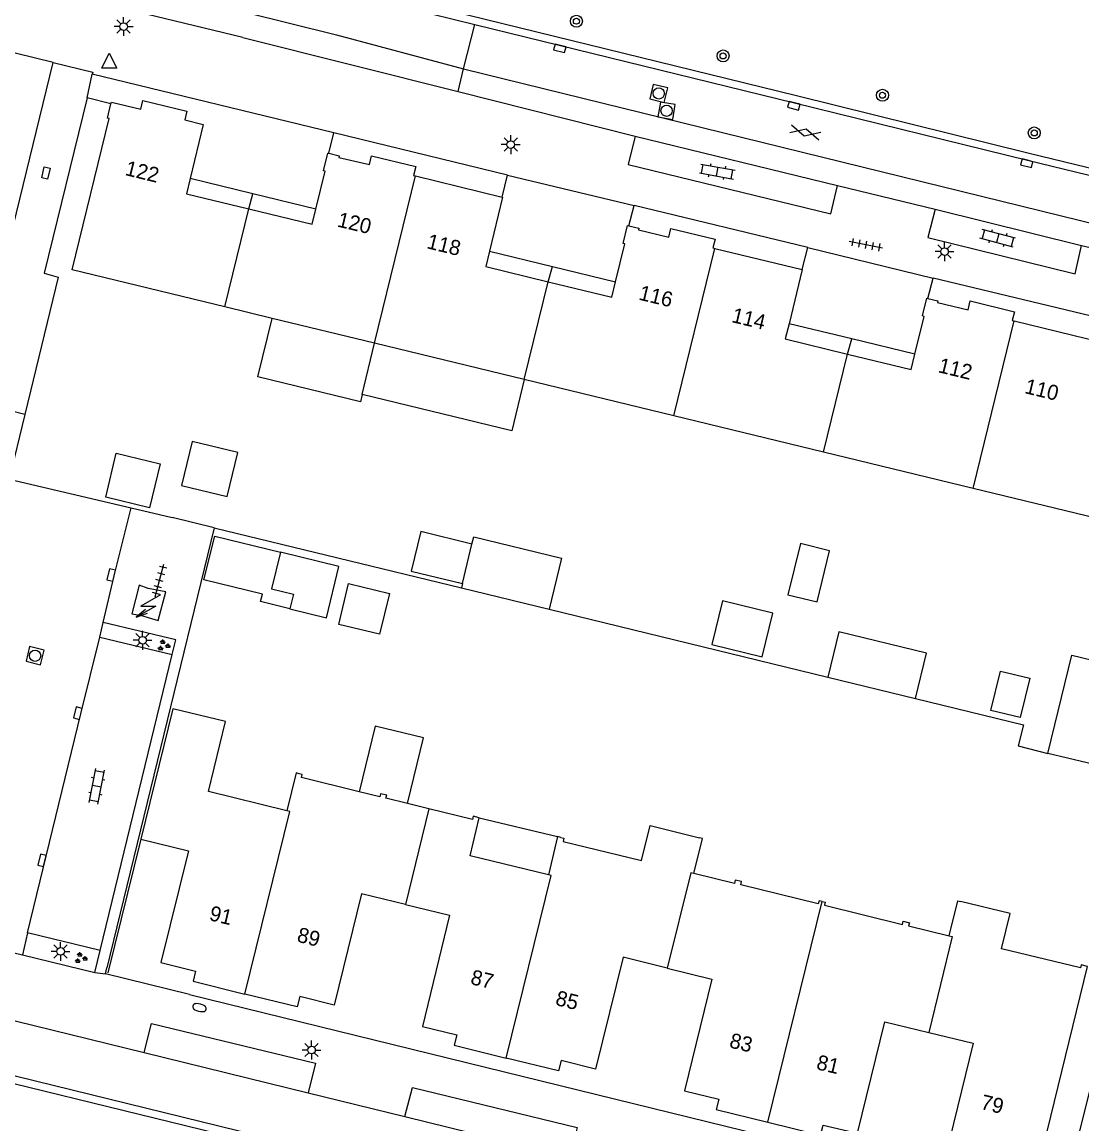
# Model space of a CAD drawing. Extents: x 125000 to 129004, y 397500 to 399008.
# Drawn here: x 126244.2 to 126314.6, y 398305.6 to 398378.8 of the extents above; entities that cross this region are included whole.
import ezdxf

# ---------------------------------------------------------------- set-up
doc = ezdxf.new("R2010")
doc.units = 0
for name, color, linetype in [('gg-afsc-erfafscheiding', 7, 'Continuous'), ('gg-afsc-hekwerk', 7, 'Continuous'), ('gg-afsc-muur', 7, 'Continuous'), ('gg-anno-huisnummerreeks BGT', 7, 'Continuous'), ('gg-bbg-gedigitaliseerde bijgebouw', 7, 'Continuous'), ('gg-bbg-hoofdgebouw', 7, 'Continuous'), ('gg-bbg-lage trafo', 7, 'Continuous'), ('gg-bbg-luifel en loopbrug', 7, 'Continuous'), ('gg-bbg-tussenscheiding', 7, 'Continuous'), ('gg-knt-verharding', 7, 'Continuous'), ('gg-knt-verharding nz', 7, 'Continuous'), ('gt-grn-weggrens', 7, 'Continuous'), ('gt-symb-boom', 7, 'Continuous'), ('gt-symb-brandkraan', 7, 'Continuous'), ('gt-symb-gesloten verharding', 7, 'Continuous'), ('gt-symb-groenvak', 7, 'Continuous'), ('gt-symb-klinker verharding', 7, 'Continuous'), ('gt-symb-kolk', 7, 'Continuous'), ('gt-symb-kolk center center', 7, 'Continuous'), ('gt-symb-lichtmast', 7, 'Continuous'), ('gt-symb-rioolschacht', 7, 'Continuous'), ('gt-symb-tegel verharding', 7, 'Continuous'), ('gt-symb-trafo symbool', 7, 'Continuous'), ('gt-symb-waterafsluiter', 7, 'Continuous')]:
    doc.layers.add(name, color=color, linetype=linetype)

# ---------------------------------------------------------------- blocks, each defined once
blk = doc.blocks.new('gt0-LMAST')
at = {"layer": 'gt-symb-lichtmast'}
for p, q in [((-0.182, 0.173), (-0.447, 0.438)), ((-0.005, 0.246), (-0.005, 0.621)), ((0.172, 0.173), (0.437, 0.438)), ((-0.255, -0.004), (-0.63, -0.004)), ((-0.182, -0.181), (-0.447, -0.446)), ((-0.005, -0.254), (-0.005, -0.629)), ((0.437, -0.446), (0.172, -0.181)), ((0.245, -0.004), (0.62, -0.004))]:
    blk.add_line(p, q, dxfattribs=at)
blk.add_circle((-0.005, -0.004), 0.25, dxfattribs=at)
blk = doc.blocks.new('gt0-KL1')
at = {"layer": 'gt-symb-klinker verharding'}
for p, q in [((-1.15, 0.3), (1.15, 0.3)), ((-1, -0.3), (-1, 0.3)), ((-0.5, 0.3), (-0.5, 0.45)), ((0, -0.3), (0, 0.3)), ((0.5, 0.3), (0.5, 0.45)), ((1, -0.3), (1, 0.3)), ((-1.15, -0.3), (1.15, -0.3)), ((-0.5, -0.45), (-0.5, -0.3)), ((0.5, -0.45), (0.5, -0.3))]:
    blk.add_line(p, q, dxfattribs=at)
blk = doc.blocks.new('gt0-TEG1')
at = {"layer": 'gt-symb-tegel verharding'}
for p, q in [((-1.125, 0), (1.125, 0)), ((-0.9, -0.25), (-0.9, 0.25)), ((-0.45, -0.25), (-0.45, 0.25)), ((0, -0.25), (0, 0.25)), ((0.45, -0.25), (0.45, 0.25)), ((0.9, -0.25), (0.9, 0.25))]:
    blk.add_line(p, q, dxfattribs=at)
blk = doc.blocks.new('gt0-KOLK')
at = {"layer": 'gt-symb-kolk'}
blk.add_lwpolyline([(0, 0), (0.375, 0), (0.375, 0.4), (-0.375, 0.4), (-0.375, 0), (0, 0)], dxfattribs=at)
blk = doc.blocks.new('gt0-BOOM')
at = {"layer": 'gt-symb-boom'}
for radius in [0.4, 0.2]:
    blk.add_circle((0, 0), radius, dxfattribs=at)
blk = doc.blocks.new('gt0-RS')
at = {"layer": 'gt-symb-rioolschacht'}
blk.add_lwpolyline([(-0.5, -0.5), (0.5, -0.5), (0.5, 0.5), (-0.5, 0.5)], close=True, dxfattribs=at)
blk.add_circle((0, 0), 0.375, dxfattribs=at)
blk = doc.blocks.new('gt0-GESVH1')
at = {"layer": 'gt-symb-gesloten verharding'}
for p, q in [((-0.992, -0.261), (0.008, 0.239)), ((0.008, -0.261), (-0.992, 0.239)), ((0.008, 0.239), (1.008, -0.261)), ((1.008, 0.239), (0.008, -0.261))]:
    blk.add_line(p, q, dxfattribs=at)
blk = doc.blocks.new('gt0-KOLKCC')
at = {"layer": 'gt-symb-kolk center center'}
blk.add_lwpolyline([(-0.375, 0.2), (0.375, 0.2), (0.375, -0.2), (-0.375, -0.2)], close=True, dxfattribs=at)
blk = doc.blocks.new('gt0-WAFSL')
at = {"layer": 'gt-symb-waterafsluiter'}
for p, q in [((-0.5, -0.333), (0, 0.667)), ((0, 0.667), (0.5, -0.333)), ((0.5, -0.333), (-0.5, -0.333))]:
    blk.add_line(p, q, dxfattribs=at)
blk = doc.blocks.new('gt0-HSP')
at = {"layer": 'gt-symb-trafo symbool'}
for points in [[(0.771, 0.746), (-0.529, -0.004), (0.471, -0.004), (-0.829, -0.754)], [(-0.217, -0.24), (-0.829, -0.754), (-0.077, -0.48)]]:
    blk.add_lwpolyline(points, dxfattribs=at)
blk = doc.blocks.new('gt0-GRVAK')
at = {"layer": 'gt-symb-groenvak'}
for p, q in [((-0.11, 0.189), (-0.228, 0.24)), ((-0.182, 0.153), (0.088, 0.153)), ((-0.091, 0.211), (-0.156, 0.322)), ((-0.047, 0.214), (-0.047, 0.393)), ((-0.004, 0.211), (0.061, 0.322)), ((0.015, 0.189), (0.133, 0.24)), ((0.262, -0.052), (0.197, 0.059)), ((0.305, -0.049), (0.305, 0.13)), ((0.349, -0.052), (0.414, 0.059)), ((-0.245, -0.228), (-0.363, -0.177)), ((-0.318, -0.264), (-0.047, -0.264)), ((-0.226, -0.206), (-0.291, -0.095)), ((-0.183, -0.203), (-0.183, -0.024)), ((-0.139, -0.206), (-0.074, -0.095)), ((-0.12, -0.228), (-0.002, -0.177)), ((0.243, -0.074), (0.125, -0.023)), ((0.17, -0.11), (0.441, -0.11)), ((0.368, -0.074), (0.486, -0.023))]:
    blk.add_line(p, q, dxfattribs=at)
blk = doc.blocks.new('gt0-BR')
at = {"layer": 'gt-symb-brandkraan'}
for centre, radius, start, end in [((-0.244, 0), 0.206, 107.56694, 252.43307), ((0.599, -2.664), 3, 106.89205, 107.56694), ((0, -0.691), 0.938, 73.10799, 106.89205), ((-0.599, -2.664), 3, 72.43309, 73.10799), ((0.244, 0), 0.206, 287.56695, 72.43309), ((0.599, 2.664), 3, 252.43307, 253.10797), ((0, 0.691), 0.938, 253.10797, 286.89206), ((-0.599, 2.664), 3, 286.89206, 287.56695)]:
    blk.add_arc(centre, radius, start, end, dxfattribs=at)

msp = doc.modelspace()

# ---------------------------------------------------------------- linework, layer by layer
at = {"layer": 'gg-afsc-erfafscheiding'}
for p, q in [((126256.949, 398345.179), (126254.155, 398345.859)), ((126256.949, 398345.179), (126273.368, 398341.184)), ((126279.198, 398339.765), (126297.725, 398335.257))]:
    msp.add_line(p, q, dxfattribs=at)
msp.add_lwpolyline([(126303.555, 398333.838), (126310.733, 398332.092), (126310.361, 398330.686), (126312.351, 398330.184)], dxfattribs=at)
at = {"layer": 'gg-afsc-hekwerk'}
for p, q in [((126248.506, 398373.746), (126248.845, 398375.318)), ((126250.086, 398373.356), (126248.506, 398373.746)), ((126251.423, 398346.504), (126254.155, 398345.859)), ((126252.08, 398324.487), (126249.885, 398315.603))]:
    msp.add_line(p, q, dxfattribs=at)
for points in [[(126248.506, 398373.746), (126245.641, 398362.104), (126246.576, 398361.83), (126244.357, 398352.716)], [(126244.357, 398352.716), (126243.311, 398348.418), (126251.423, 398346.504)]]:
    msp.add_lwpolyline(points, dxfattribs=at)
at = {"layer": 'gg-afsc-muur'}
for p, q in [((126264.571, 398370.062), (126264.893, 398371.42)), ((126276.446, 398368.611), (126264.893, 398371.42)), ((126276.092, 398367.158), (126276.446, 398368.611)), ((126284.509, 398365.239), (126284.844, 398366.591)), ((126296.388, 398363.794), (126284.844, 398366.591)), ((126296.021, 398362.338), (126296.388, 398363.794)), ((126304.378, 398360.422), (126304.713, 398361.771)), ((126316.274, 398359.001), (126304.713, 398361.771))]:
    msp.add_line(p, q, dxfattribs=at)
msp.add_lwpolyline([(126319.449, 398328.466), (126320.233, 398328.246), (126313.192, 398300.038)], dxfattribs=at)
at = {"layer": 'gg-bbg-gedigitaliseerde bijgebouw'}
msp.add_line((126273.438, 398341.476), (126274.075, 398344.1), dxfattribs=at)
for points in [[(126257.809, 398347.265), (126258.516, 398350.181), (126255.487, 398350.915), (126254.78, 398348), (126257.809, 398347.265)], [(126250.44, 398350.138), (126253.356, 398349.431), (126252.649, 398346.515), (126249.734, 398347.222), (126250.44, 398350.138)], [(126274.075, 398344.1), (126270.673, 398344.924), (126270.037, 398342.3), (126273.438, 398341.476)], [(126261.351, 398343.557), (126260.755, 398341.129), (126262.212, 398340.772), (126261.973, 398339.8)], [(126261.973, 398339.8), (126264.401, 398339.204), (126265.236, 398342.603), (126261.351, 398343.557)], [(126297.014, 398340.257), (126297.842, 398343.657), (126295.899, 398344.13), (126295.071, 398340.73), (126297.014, 398340.257)], [(126290.003, 398337.418), (126293.355, 398336.602), (126294.065, 398339.517), (126290.712, 398340.333), (126290.003, 398337.418)], [(126311.141, 398335.189), (126310.503, 398332.565), (126308.56, 398333.038), (126309.198, 398335.661), (126311.141, 398335.189)]]:
    msp.add_lwpolyline(points, dxfattribs=at)
at = {"layer": 'gg-bbg-hoofdgebouw'}
for p, q in [((126246.254, 398376.097), (126208.148, 398385.442)), ((126243.134, 398363.374), (126246.254, 398376.097)), ((126270.321, 398368.566), (126276.092, 398367.158)), ((126290.214, 398363.743), (126296.021, 398362.338)), ((126296.021, 398362.338), (126295.143, 398358.741)), ((126260.797, 398359.093), (126257.654, 398359.855)), ((126267.6, 398357.444), (126260.797, 398359.093)), ((126310.108, 398358.921), (126315.906, 398357.516)), ((126277.548, 398355.033), (126267.6, 398357.444)), ((126287.495, 398352.622), (126277.548, 398355.033)), ((126297.442, 398350.211), (126287.495, 398352.622)), ((126307.389, 398347.8), (126297.442, 398350.211)), ((126317.18, 398345.427), (126307.389, 398347.8)), ((126319.449, 398328.466), (126312.351, 398330.184)), ((126271.208, 398326.507), (126269.784, 398326.856)), ((126279.766, 398324.655), (126279.152, 398322.121)), ((126279.975, 398324.605), (126279.766, 398324.655))]:
    msp.add_line(p, q, dxfattribs=at)
for points in [[(126250.086, 398373.356), (126250.113, 398373.466), (126252.072, 398372.992), (126252.214, 398373.58), (126255.129, 398372.869), (126254.987, 398372.286), (126256.218, 398371.981), (126255.343, 398368.386)], [(126257.654, 398359.855), (126247.506, 398362.315), (126249.96, 398372.368), (126249.853, 398372.394), (126250.086, 398373.356)], [(126263.702, 398366.36), (126264.313, 398368.87), (126264.206, 398368.896), (126264.494, 398370.08), (126264.571, 398370.062)], [(126264.571, 398370.062), (126265.245, 398369.902), (126265.219, 398369.794), (126267.259, 398369.311), (126267.401, 398369.894), (126270.335, 398369.179), (126270.193, 398368.597), (126270.321, 398368.566)], [(126255.343, 398368.386), (126255.098, 398367.38), (126259.247, 398366.371)], [(126276.092, 398367.158), (126276.114, 398367.153), (126275.243, 398363.563)], [(126259.247, 398366.371), (126263.455, 398365.347), (126263.702, 398366.36)], [(126283.619, 398361.534), (126284.229, 398364.05), (126284.122, 398364.076), (126284.41, 398365.264), (126284.509, 398365.239)], [(126284.509, 398365.239), (126285.157, 398365.079), (126285.131, 398364.972), (126287.158, 398364.485), (126287.3, 398365.068), (126290.228, 398364.354), (126290.08, 398363.775), (126290.214, 398363.743)], [(126275.243, 398363.563), (126274.994, 398362.537), (126279.137, 398361.532)], [(126279.137, 398361.532), (126283.369, 398360.505), (126283.619, 398361.534)], [(126303.505, 398356.714), (126304.119, 398359.229), (126304.012, 398359.255), (126304.301, 398360.441), (126304.378, 398360.422)], [(126304.378, 398360.422), (126305.034, 398360.259), (126305.007, 398360.152), (126307.044, 398359.67), (126307.186, 398360.253), (126310.12, 398359.537), (126309.978, 398358.953), (126310.108, 398358.921)], [(126295.143, 398358.741), (126294.897, 398357.731), (126299.034, 398356.721)], [(126299.034, 398356.721), (126303.255, 398355.691), (126303.505, 398356.714)], [(126312.351, 398330.184), (126313.934, 398336.725), (126317.336, 398335.902), (126318.872, 398342.248), (126320.048, 398341.964), (126320.681, 398344.578), (126317.18, 398345.427)], [(126261.764, 398326.367), (126256.558, 398327.646), (126257.703, 398332.309), (126254.205, 398333.141), (126252.08, 398324.487)], [(126262.592, 398328.836), (126262.383, 398328.888), (126261.764, 398326.367)], [(126266.577, 398327.635), (126262.756, 398328.576), (126262.8, 398328.785), (126262.592, 398328.836)], [(126269.784, 398326.856), (126268.359, 398327.204), (126268.408, 398327.407), (126267.996, 398327.512), (126267.942, 398327.299), (126266.577, 398327.635)], [(126274.56, 398325.906), (126274.154, 398326.012), (126274.099, 398325.799), (126271.208, 398326.507)], [(126279.152, 398322.121), (126273.948, 398323.382), (126274.56, 398325.906)], [(126279.975, 398324.605), (126280.184, 398324.554), (126280.132, 398324.34), (126285.336, 398323.079), (126285.913, 398325.399), (126289.199, 398324.582)], [(126288.823, 398322.201), (126289.397, 398324.533), (126289.199, 398324.582)], [(126252.08, 398324.487), (126255.229, 398323.714), (126253.404, 398316.283), (126255.708, 398315.723), (126255.541, 398315.043), (126258.99, 398314.198)], [(126297.343, 398320.348), (126297.139, 398320.401), (126297.083, 398320.188), (126291.936, 398321.453), (126291.99, 398321.665), (126291.574, 398321.761), (126291.524, 398321.547), (126288.823, 398322.201)], [(126269.652, 398320.15), (126266.729, 398320.866), (126264.913, 398313.453), (126262.63, 398314.033), (126262.46, 398313.344), (126258.99, 398314.198)], [(126269.652, 398320.15), (126272.591, 398319.429), (126270.78, 398312.036), (126273.07, 398311.481), (126272.901, 398310.802), (126276.347, 398309.947)], [(126297.343, 398320.348), (126297.547, 398320.295), (126297.495, 398320.094), (126302.677, 398318.816), (126302.727, 398319.03), (126303.143, 398318.934), (126303.089, 398318.722), (126305.789, 398318.058)], [(126304.427, 398311.646), (126307.377, 398310.924), (126305.563, 398303.508), (126308.548, 398302.796), (126308.383, 398302.106), (126312.052, 398301.208), (126312.993, 398304.888), (126312.305, 398305.064), (126314.974, 398316.033), (126314.565, 398316.137), (126314.513, 398315.933), (126309.256, 398317.206), (126309.834, 398319.546), (126306.54, 398320.346)], [(126305.789, 398318.058), (126306.356, 398320.391), (126306.54, 398320.346)], [(126287.045, 398315.918), (126284.12, 398316.637), (126282.292, 398309.206), (126279.994, 398309.775), (126279.824, 398309.086), (126276.347, 398309.947)], [(126287.045, 398315.918), (126290.024, 398315.185), (126288.201, 398307.773), (126290.476, 398307.219), (126290.306, 398306.53), (126293.741, 398305.686)], [(126293.741, 398305.686), (126297.243, 398304.826), (126297.407, 398305.48), (126299.7, 398304.942), (126301.514, 398312.358), (126304.427, 398311.646)]]:
    msp.add_lwpolyline(points, dxfattribs=at)
at = {"layer": 'gg-bbg-lage trafo'}
msp.add_lwpolyline([(126252.559, 398341.147), (126251.961, 398341.366), (126251.471, 398339.467), (126252.108, 398339.358), (126253.221, 398339.022), (126253.721, 398340.927), (126252.559, 398341.147)], dxfattribs=at)
at = {"layer": 'gg-bbg-luifel en loopbrug'}
for p, q in [((126259.522, 398367.373), (126255.343, 398368.386)), ((126259.247, 398366.371), (126259.522, 398367.373)), ((126263.702, 398366.36), (126259.522, 398367.373)), ((126275.243, 398363.563), (126279.431, 398362.548)), ((126279.137, 398361.532), (126279.431, 398362.548)), ((126279.431, 398362.548), (126283.619, 398361.534)), ((126299.324, 398357.727), (126295.143, 398358.741)), ((126299.034, 398356.721), (126299.324, 398357.727)), ((126303.505, 398356.714), (126299.324, 398357.727)), ((126266.776, 398354.043), (126267.6, 398357.444)), ((126273.438, 398341.476), (126273.368, 398341.184)), ((126273.368, 398341.184), (126279.198, 398339.765)), ((126297.725, 398335.257), (126303.555, 398333.838)), ((126274.56, 398325.906), (126279.766, 398324.655))]:
    msp.add_line(p, q, dxfattribs=at)
for points in [[(126266.776, 398354.043), (126266.658, 398353.557), (126259.855, 398355.206), (126260.797, 398359.093)], [(126277.548, 398355.033), (126276.723, 398351.632), (126266.776, 398354.043)], [(126261.973, 398339.8), (126260.031, 398340.277), (126260.15, 398340.763), (126256.266, 398341.717), (126256.981, 398344.63), (126261.351, 398343.557)], [(126274.075, 398344.1), (126274.192, 398344.583), (126280.023, 398343.169), (126279.198, 398339.765)], [(126265.877, 398341.484), (126268.599, 398340.824), (126267.939, 398338.103), (126265.218, 398338.762), (126265.877, 398341.484)], [(126303.555, 398333.838), (126304.286, 398336.842), (126298.456, 398338.261), (126297.725, 398335.257)], [(126269.784, 398326.856), (126270.843, 398331.229), (126267.636, 398332.006), (126266.577, 398327.635)]]:
    msp.add_lwpolyline(points, dxfattribs=at)
at = {"layer": 'gg-bbg-tussenscheiding'}
for p, q in [((126267.6, 398357.444), (126270.321, 398368.566)), ((126257.654, 398359.855), (126259.247, 398366.371)), ((126287.495, 398352.622), (126290.214, 398363.743)), ((126277.548, 398355.033), (126279.137, 398361.532)), ((126307.389, 398347.8), (126310.108, 398358.921)), ((126297.442, 398350.211), (126299.034, 398356.721)), ((126271.208, 398326.507), (126269.652, 398320.15)), ((126293.741, 398305.686), (126297.343, 398320.348))]:
    msp.add_line(p, q, dxfattribs=at)
for points in [[(126258.99, 398314.198), (126261.972, 398326.316), (126261.764, 398326.367)], [(126276.347, 398309.947), (126279.348, 398322.073), (126279.152, 398322.121)], [(126288.823, 398322.201), (126288.619, 398322.25), (126287.045, 398315.918)], [(126305.789, 398318.058), (126305.973, 398318.013), (126304.427, 398311.646)]]:
    msp.add_lwpolyline(points, dxfattribs=at)
at = {"layer": 'gg-knt-verharding'}
for p, q in [((126258.858, 398377.754), (126252.414, 398379.316)), ((126271.392, 398379.333), (126274.259, 398378.63)), ((126273.515, 398375.668), (126274.259, 398378.63)), ((126258.858, 398377.754), (126273.149, 398374.163)), ((126264.893, 398371.42), (126248.845, 398375.318)), ((126273.149, 398374.163), (126273.515, 398375.668)), ((126273.149, 398374.163), (126284.918, 398371.205)), ((126284.918, 398371.205), (126298.371, 398367.924)), ((126276.446, 398368.611), (126284.844, 398366.591)), ((126298.371, 398367.924), (126304.848, 398366.354)), ((126304.848, 398366.354), (126314.571, 398363.942)), ((126296.388, 398363.794), (126304.713, 398361.771)), ((126314.571, 398363.942), (126315.444, 398363.736)), ((126244.357, 398352.716), (126240.766, 398353.612)), ((126256.949, 398345.179), (126249.802, 398315.928)), ((126249.35, 398337.916), (126249.574, 398338.883)), ((126249.35, 398337.916), (126254.16, 398336.764)), ((126249.359, 398317.087), (126254.16, 398336.764)), ((126175.491, 398324.933), (126311.063, 398291.763)), ((126178.527, 398324.705), (126308.878, 398292.812)), ((126244.529, 398318.259), (126244.214, 398316.806)), ((126249.359, 398317.087), (126244.529, 398318.259)), ((126244.214, 398316.806), (126249.003, 398315.622)), ((126249.003, 398315.622), (126249.359, 398317.087)), ((126249.715, 398315.55), (126249.802, 398315.928)), ((126255.307, 398314.165), (126249.715, 398315.55)), ((126236.263, 398314.263), (126252.299, 398310.306)), ((126255.307, 398314.165), (126313.176, 398299.975)), ((126263.192, 398307.643), (126269.615, 398306.051))]:
    msp.add_line(p, q, dxfattribs=at)
for points in [[(126271.514, 398379.818), (126295.629, 398373.905), (126311.109, 398370.084), (126327.801, 398366.023)], [(126274.259, 398378.63), (126295.51, 398373.419), (126310.99, 398369.598), (126316.638, 398368.224)], [(126246.254, 398376.097), (126248.879, 398375.457), (126248.845, 398375.318)], [(126284.918, 398371.205), (126284.455, 398369.329), (126297.914, 398366.043), (126298.371, 398367.924)], [(126304.848, 398366.354), (126304.372, 398364.459), (126314.151, 398362.051), (126314.571, 398363.942)], [(126249.574, 398338.883), (126250.293, 398341.99), (126251.423, 398346.504)], [(126254.16, 398336.764), (126254.395, 398337.727), (126249.574, 398338.883)], [(126244.529, 398318.259), (126248.08, 398332.813), (126249.35, 398337.916)], [(126252.299, 398310.306), (126252.78, 398312.246), (126263.667, 398309.598), (126263.192, 398307.643)], [(126269.615, 398306.051), (126270.129, 398307.998), (126281.065, 398305.322), (126280.567, 398303.382)]]:
    msp.add_lwpolyline(points, dxfattribs=at)
at = {"layer": 'gg-knt-verharding nz'}
for p, q in [((126273.515, 398375.668), (126315.852, 398365.268)), ((126252.299, 398310.306), (126263.192, 398307.643)), ((126269.615, 398306.051), (126280.567, 398303.382))]:
    msp.add_line(p, q, dxfattribs=at)
msp.add_lwpolyline([(126252.848, 398380.988), (126265.082, 398377.938), (126273.515, 398375.668)], dxfattribs=at)
at = {"layer": 'gt-grn-weggrens'}
for p, q in [((126238.713, 398318.136), (126244.214, 398316.806)), ((126249.003, 398315.622), (126249.715, 398315.55))]:
    msp.add_line(p, q, dxfattribs=at)

# ---------------------------------------------------------------- block references
at = {"layer": 'gt-symb-boom'}
for p in [(126281.012, 398378.841), (126290.762, 398376.533), (126301.353, 398373.919), (126311.44, 398371.417)]:
    msp.add_blockref('gt0-BOOM', p, dxfattribs=at)
at = {"layer": 'gt-symb-brandkraan', "rotation": -13.827795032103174}
msp.add_blockref('gt0-BR', (126255.969, 398313.293), dxfattribs=at)
at = {"layer": 'gt-symb-gesloten verharding', "rotation": 166.17220496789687}
msp.add_blockref('gt0-GESVH1', (126296.225, 398371.439), dxfattribs=at)
at = {"layer": 'gt-symb-groenvak'}
for p in [(126253.572, 398337.358), (126248.061, 398316.581)]:
    msp.add_blockref('gt0-GRVAK', p, dxfattribs=at)
at = {"layer": 'gt-symb-klinker verharding'}
for p, rotation in [((126290.371, 398368.852), -10.30997039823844), ((126309.011, 398364.423), 164.99108632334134), ((126249.146, 398328), 78.75747429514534)]:
    msp.add_blockref('gt0-KL1', p, dxfattribs=dict(at, rotation=rotation))
at = {"layer": 'gt-symb-kolk'}
for p, rotation in [((126279.961, 398377.232), 166.2278545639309), ((126295.51, 398373.419), 166.22785456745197), ((126310.99, 398369.598), 166.1165819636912), ((126250.293, 398341.99), 76.99249520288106), ((126248.08, 398332.813), 76.29711003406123), ((126245.7, 398323.038), 76.22785456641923)]:
    msp.add_blockref('gt0-KOLK', p, dxfattribs=dict(at, rotation=rotation))
at = {"layer": 'gt-symb-kolk center center', "rotation": -103.00750479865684}
msp.add_blockref('gt0-KOLKCC', (126245.764, 398368.748), dxfattribs=at)
at = {"layer": 'gt-symb-lichtmast'}
for p in [(126250.931, 398378.489), (126276.654, 398370.643), (126305.482, 398363.536), (126252.19, 398337.708), (126246.742, 398317.034), (126263.419, 398310.482)]:
    msp.add_blockref('gt0-LMAST', p, dxfattribs=at)
at = {"layer": 'gt-symb-rioolschacht'}
for p, rotation in [((126286.489, 398374.042), -103.77214543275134), ((126287.01, 398372.893), -99.55652761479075), ((126245.044, 398336.679), -103.48012621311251)]:
    msp.add_blockref('gt0-RS', p, dxfattribs=dict(at, rotation=rotation))
at = {"layer": 'gt-symb-tegel verharding'}
for p, rotation in [((126300.249, 398363.987), 168.92612884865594), ((126253.319, 398341.684), 75.17189147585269)]:
    msp.add_blockref('gt0-TEG1', p, dxfattribs=dict(at, rotation=rotation))
at = {"layer": 'gt-symb-trafo symbool'}
msp.add_blockref('gt0-HSP', (126252.597, 398339.986), dxfattribs=at)
at = {"layer": 'gt-symb-waterafsluiter'}
msp.add_blockref('gt0-WAFSL', (126249.971, 398376.048), dxfattribs=at)

# ---------------------------------------------------------------- texts
at = {"layer": 'gg-anno-huisnummerreeks BGT'}
for s, rotation, p in [('122', 346.3, (126250.97, 398368.627)), ('120', 346.7, (126265.072, 398365.204)), ('118', 346.3, (126271.019, 398363.763)), ('116', 346.4, (126285.107, 398360.348)), ('114', 346.4, (126291.274, 398358.857)), ('112', 346.4, (126305.002, 398355.525)), ('110', 346.4, (126310.744, 398354.136)), ('91', 346.4, (126256.562, 398319.115)), ('89', 345.7, (126262.389, 398317.692)), ('87', 346.4, (126273.922, 398314.871)), ('85', 346.1, (126279.564, 398313.483)), ('83', 346.3, (126291.124, 398310.662)), ('81', 346.8, (126296.905, 398309.209)), ('79', 346.6, (126307.818, 398306.568))]:
    msp.add_text(s, height=1, rotation=rotation, dxfattribs=at).set_placement(p)

doc.saveas('drawing.dxf')
